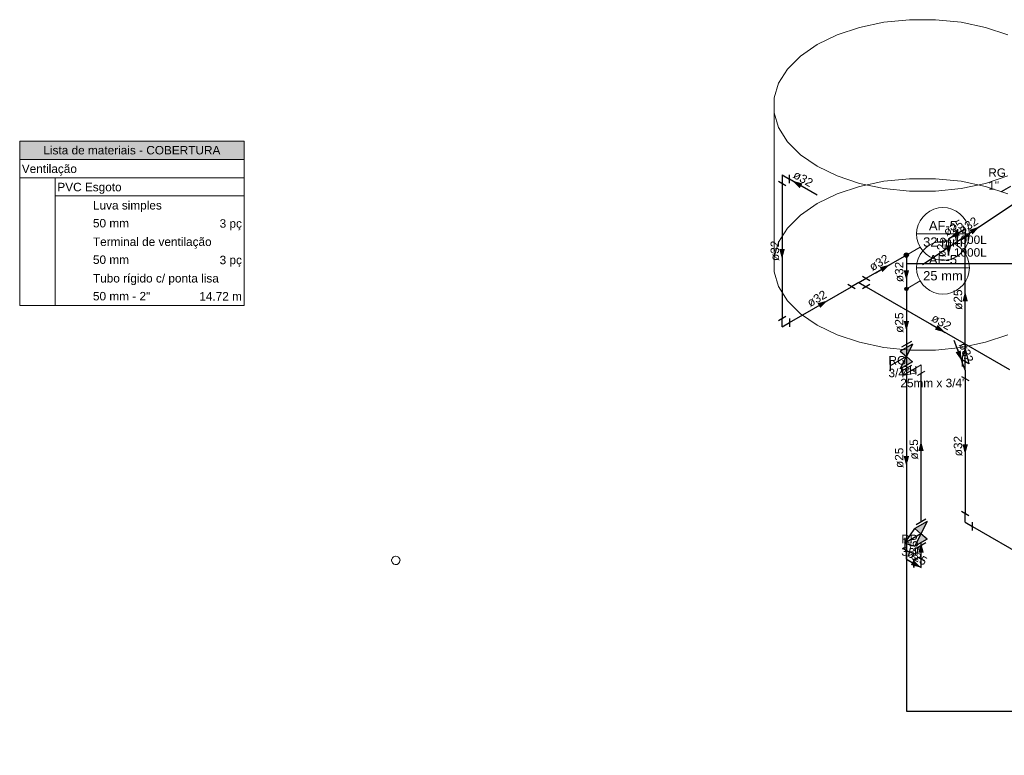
# Model space of a CAD drawing. Header units: millimetres. Extents: x -16331 to -10174, y -4135 to -3584.
# Tile 370 of 456: x -10251 to -10227, y -3948 to -3931. Entities that reach past the tile are written whole.
import ezdxf

# ---------------------------------------------------------------- set-up
doc = ezdxf.new("R2010")
doc.units = ezdxf.units.MM
for name, color, linetype in [('AF-Colunas', 4, 'Continuous'), ('AF-Condutos', 4, 'Continuous'), ('AF-Conexões', 4, 'Continuous'), ('AF-Sentido conduto', 7, 'Continuous'), ('DI-Eixos', 7, 'Continuous'), ('DI-Textos', 7, 'Continuous'), ('Simbolos', 7, 'Continuous'), ('Simbolos_int', 8, 'Continuous')]:
    doc.layers.add(name, color=color, linetype=linetype)
for name, color, linetype, lineweight in [('AF-Indicação coluna', 5, 'Continuous', 13), ('AF-Peça de utilização', 152, 'Continuous', 18), ('AL-Reservatório cilíndrico', 9, 'Continuous', 18), ('DI-Hachuras Tabelas', 251, 'Continuous', 0), ('DI-Tabelas', 7, 'Continuous', 5), ('IFC-IfcBuildingElementProxy-Contorno', 250, 'Continuous', 5)]:
    doc.layers.add(name, color=color, linetype=linetype, lineweight=lineweight)
doc.styles.add('Arial', font='arial.ttf', dxfattribs={"height": 100})

msp = doc.modelspace()

# ---------------------------------------------------------------- hatches: boundary and pattern name
at = {"layer": 'AF-Colunas', "linetype": 'Continuous'}
for points in [[(-10229.7475, -3936.3889), (-10229.7477, -3936.3846), (-10229.7483, -3936.3803), (-10229.7492, -3936.376), (-10229.7505, -3936.3718), (-10229.7522, -3936.3678), (-10229.7542, -3936.3639), (-10229.7565, -3936.3603), (-10229.7592, -3936.3568), (-10229.7622, -3936.3536), (-10229.7654, -3936.3506), (-10229.7688, -3936.348), (-10229.7725, -3936.3456), (-10229.7764, -3936.3436), (-10229.7804, -3936.342), (-10229.7846, -3936.3406), (-10229.7888, -3936.3397), (-10229.7931, -3936.3391), (-10229.7975, -3936.3389), (-10229.8019, -3936.3391), (-10229.8062, -3936.3397), (-10229.8104, -3936.3406), (-10229.8146, -3936.342), (-10229.8186, -3936.3436), (-10229.8225, -3936.3456), (-10229.8262, -3936.348), (-10229.8296, -3936.3506), (-10229.8329, -3936.3536), (-10229.8358, -3936.3568), (-10229.8385, -3936.3603), (-10229.8408, -3936.3639), (-10229.8428, -3936.3678), (-10229.8445, -3936.3718), (-10229.8458, -3936.376), (-10229.8467, -3936.3803), (-10229.8473, -3936.3846), (-10229.8475, -3936.3889), (-10229.8473, -3936.3933), (-10229.8467, -3936.3976), (-10229.8458, -3936.4019), (-10229.8445, -3936.406), (-10229.8428, -3936.4101), (-10229.8408, -3936.4139), (-10229.8385, -3936.4176), (-10229.8358, -3936.4211), (-10229.8329, -3936.4243), (-10229.8296, -3936.4272), (-10229.8262, -3936.4299), (-10229.8225, -3936.4322), (-10229.8186, -3936.4343), (-10229.8146, -3936.4359), (-10229.8104, -3936.4372), (-10229.8062, -3936.4382), (-10229.8019, -3936.4387), (-10229.7975, -3936.4389), (-10229.7931, -3936.4387), (-10229.7888, -3936.4382), (-10229.7846, -3936.4372), (-10229.7804, -3936.4359), (-10229.7764, -3936.4343), (-10229.7725, -3936.4322), (-10229.7688, -3936.4299), (-10229.7654, -3936.4272), (-10229.7622, -3936.4243), (-10229.7592, -3936.4211), (-10229.7565, -3936.4176), (-10229.7542, -3936.4139), (-10229.7522, -3936.4101), (-10229.7505, -3936.406), (-10229.7492, -3936.4019), (-10229.7483, -3936.3976), (-10229.7477, -3936.3933)], [(-10229.7575, -3937.1889), (-10229.7577, -3937.1855), (-10229.7581, -3937.182), (-10229.7589, -3937.1786), (-10229.7599, -3937.1753), (-10229.7613, -3937.172), (-10229.7629, -3937.1689), (-10229.7647, -3937.166), (-10229.7669, -3937.1632), (-10229.7692, -3937.1607), (-10229.7718, -3937.1583), (-10229.7746, -3937.1562), (-10229.7775, -3937.1543), (-10229.7806, -3937.1527), (-10229.7838, -3937.1514), (-10229.7872, -3937.1503), (-10229.7906, -3937.1495), (-10229.794, -3937.1491), (-10229.7975, -3937.1489), (-10229.801, -3937.1491), (-10229.8045, -3937.1495), (-10229.8079, -3937.1503), (-10229.8112, -3937.1514), (-10229.8144, -3937.1527), (-10229.8175, -3937.1543), (-10229.8204, -3937.1562), (-10229.8232, -3937.1583), (-10229.8258, -3937.1607), (-10229.8281, -3937.1632), (-10229.8303, -3937.166), (-10229.8321, -3937.1689), (-10229.8338, -3937.172), (-10229.8351, -3937.1753), (-10229.8361, -3937.1786), (-10229.8369, -3937.182), (-10229.8374, -3937.1855), (-10229.8375, -3937.1889), (-10229.8374, -3937.1924), (-10229.8369, -3937.1959), (-10229.8361, -3937.1993), (-10229.8351, -3937.2026), (-10229.8338, -3937.2058), (-10229.8321, -3937.2089), (-10229.8303, -3937.2119), (-10229.8281, -3937.2147), (-10229.8258, -3937.2172), (-10229.8232, -3937.2196), (-10229.8204, -3937.2217), (-10229.8175, -3937.2236), (-10229.8144, -3937.2252), (-10229.8112, -3937.2265), (-10229.8079, -3937.2276), (-10229.8045, -3937.2283), (-10229.801, -3937.2288), (-10229.7975, -3937.2289), (-10229.794, -3937.2288), (-10229.7906, -3937.2283), (-10229.7872, -3937.2276), (-10229.7838, -3937.2265), (-10229.7806, -3937.2252), (-10229.7775, -3937.2236), (-10229.7746, -3937.2217), (-10229.7718, -3937.2196), (-10229.7692, -3937.2172), (-10229.7669, -3937.2147), (-10229.7647, -3937.2119), (-10229.7629, -3937.2089), (-10229.7613, -3937.2058), (-10229.7599, -3937.2026), (-10229.7589, -3937.1993), (-10229.7581, -3937.1959), (-10229.7577, -3937.1924)]]:
    msp.add_hatch(color=140, dxfattribs=at).paths.add_polyline_path(points)
at = {"layer": 'AF-Sentido conduto', "linetype": 'Continuous'}
for points in [[(-10232.4996, -3934.6289), (-10232.3228, -3934.8057), (-10232.2581, -3934.6936)], [(-10228.0661, -3935.7144), (-10228.3032, -3935.7938), (-10228.2317, -3935.9017)], [(-10228.7752, -3935.9893), (-10228.5337, -3935.9246), (-10228.5984, -3935.8126)], [(-10232.742, -3936.4889), (-10232.6773, -3936.2475), (-10232.8067, -3936.2475)], [(-10228.7982, -3936.4027), (-10228.7335, -3936.1612), (-10228.8629, -3936.1612)], [(-10230.1872, -3936.6139), (-10230.4287, -3936.6786), (-10230.364, -3936.7907)], [(-10229.7975, -3936.9889), (-10229.7328, -3936.7475), (-10229.8622, -3936.7475)], [(-10228.4057, -3937.2441), (-10228.4704, -3937.4855), (-10228.341, -3937.4855)], [(-10231.6595, -3937.4639), (-10231.9009, -3937.5286), (-10231.8362, -3937.6407)], [(-10229.7975, -3938.1889), (-10229.7328, -3937.9475), (-10229.8622, -3937.9475)], [(-10228.8795, -3938.2189), (-10229.0563, -3938.0422), (-10229.121, -3938.1542)], [(-10228.4873, -3938.894), (-10228.5112, -3938.6452), (-10228.6325, -3938.6905)], [(-10229.4511, -3940.7889), (-10229.5158, -3941.0304), (-10229.3864, -3941.0304)], [(-10228.4057, -3941.1121), (-10228.341, -3940.8706), (-10228.4704, -3940.8706)], [(-10229.7975, -3941.3889), (-10229.7328, -3941.1475), (-10229.8622, -3941.1475)], [(-10229.4511, -3943.1889), (-10229.5158, -3943.4304), (-10229.3864, -3943.4304)], [(-10229.4511, -3943.7889), (-10229.6279, -3943.6122), (-10229.6926, -3943.7242)]]:
    msp.add_hatch(color=140, dxfattribs=at).paths.add_polyline_path(points)
at = {"layer": 'DI-Hachuras Tabelas', "linetype": 'Continuous'}
msp.add_hatch(color=253, dxfattribs=at).paths.add_polyline_path([(-10250.7962, -3933.6924), (-10245.4833, -3933.6924), (-10245.4833, -3934.1244), (-10250.7962, -3934.1244)])
at = {"layer": 'Simbolos', "linetype": 'Continuous'}
for points in [[(-10229.7975, -3938.7889), (-10229.6517, -3938.4948), (-10229.9427, -3938.6628)], [(-10229.6517, -3938.9148), (-10229.9427, -3939.0828), (-10229.7975, -3938.7889)], [(-10229.4516, -3942.9893), (-10229.3059, -3942.6951), (-10229.5969, -3942.8631)], [(-10229.3059, -3943.1151), (-10229.5969, -3943.2831), (-10229.4516, -3942.9893)]]:
    msp.add_hatch(color=5, dxfattribs=at).paths.add_polyline_path(points)

# ---------------------------------------------------------------- linework, layer by layer
at = {"layer": 'AF-Colunas'}
for centre, radius in [((-10229.7975, -3936.3889), 0.05), ((-10229.7975, -3937.1889), 0.04)]:
    msp.add_circle(centre, radius, dxfattribs=at)
at = {"layer": 'AF-Condutos'}
for p, q in [((-10231.9108, -3934.9688), (-10232.5688, -3934.5889)), ((-10232.742, -3934.6889), (-10232.742, -3937.8889)), ((-10229.4166, -3936.6088), (-10227.2889, -3935.1997)), ((-10228.5789, -3935.876), (-10228.625, -3935.9027)), ((-10228.4057, -3938.9121), (-10228.4057, -3935.976)), ((-10230.7501, -3936.9389), (-10229.8408, -3936.4139)), ((-10229.7975, -3936.4389), (-10229.7975, -3937.1889)), ((-10232.5688, -3937.9889), (-10231.0965, -3937.1389)), ((-10230.7501, -3937.1389), (-10227.3553, -3939.0989)), ((-10229.7975, -3937.2289), (-10229.7975, -3938.5061)), ((-10228.6722, -3938.3994), (-10228.4758, -3938.9248)), ((-10229.7975, -3939.0717), (-10229.7975, -3943.3889)), ((-10229.4511, -3942.7061), (-10229.4511, -3939.1889)), ((-10228.4057, -3939.3121), (-10228.4057, -3942.5121)), ((-10228.2325, -3942.8121), (-10214.0355, -3951.0087)), ((-10229.4511, -3943.5889), (-10229.4511, -3943.2717))]:
    msp.add_line(p, q, dxfattribs=at)
at = {"layer": 'AF-Conexões'}
for p, q in [((-10232.742, -3934.4889), (-10232.5688, -3934.5889)), ((-10232.742, -3934.4889), (-10232.742, -3934.6889)), ((-10232.5688, -3934.6889), (-10232.5688, -3934.4889)), ((-10232.8286, -3934.6389), (-10232.6554, -3934.7389)), ((-10228.5789, -3935.976), (-10228.5789, -3935.776)), ((-10228.4057, -3935.776), (-10228.5789, -3935.876)), ((-10228.4057, -3935.776), (-10228.4057, -3935.976)), ((-10228.7982, -3936.0027), (-10228.625, -3935.9027)), ((-10228.7982, -3936.0027), (-10228.7982, -3936.2027)), ((-10228.625, -3935.8027), (-10228.625, -3936.0027)), ((-10228.3191, -3935.926), (-10228.4923, -3936.026)), ((-10228.7116, -3936.1527), (-10228.8848, -3936.2527)), ((-10228.8848, -3936.2527), (-10228.7116, -3936.1527)), ((-10228.7982, -3936.4027), (-10228.7982, -3936.2027)), ((-10230.9233, -3937.0389), (-10230.7501, -3936.9389)), ((-10230.8367, -3936.8889), (-10230.6635, -3936.9889)), ((-10231.0099, -3937.1889), (-10231.1831, -3937.0889)), ((-10230.9233, -3937.0389), (-10231.0965, -3937.1389)), ((-10230.9233, -3937.0389), (-10230.7501, -3937.1389)), ((-10230.6635, -3937.0889), (-10230.8367, -3937.1889)), ((-10232.8286, -3937.9389), (-10232.6554, -3937.8389)), ((-10232.742, -3938.0889), (-10232.742, -3937.8889)), ((-10232.742, -3938.0889), (-10232.5688, -3937.9889)), ((-10232.5688, -3937.8889), (-10232.5688, -3938.0889)), ((-10228.4057, -3938.6121), (-10228.4923, -3938.8621)), ((-10228.4057, -3938.6121), (-10228.3191, -3938.9621)), ((-10228.3191, -3938.9621), (-10228.4923, -3938.8621)), ((-10228.4758, -3938.8248), (-10228.4758, -3939.0248)), ((-10228.4057, -3939.1121), (-10228.4758, -3938.9248)), ((-10228.4057, -3939.1121), (-10228.4057, -3938.9121)), ((-10228.4923, -3939.2621), (-10228.3191, -3939.3621)), ((-10228.4057, -3939.1121), (-10228.4057, -3939.3121)), ((-10228.3191, -3942.5621), (-10228.4923, -3942.4621)), ((-10228.4057, -3942.7121), (-10228.4057, -3942.5121)), ((-10228.4057, -3942.7121), (-10228.2325, -3942.8121)), ((-10228.2325, -3942.9121), (-10228.2325, -3942.7121)), ((-10229.7109, -3943.4389), (-10229.8841, -3943.3389)), ((-10229.7975, -3943.5889), (-10229.7975, -3943.3889)), ((-10229.7975, -3943.5889), (-10229.6243, -3943.6889)), ((-10229.6243, -3943.7889), (-10229.6243, -3943.5889)), ((-10229.6243, -3943.5889), (-10229.6243, -3943.7889)), ((-10229.4511, -3943.7889), (-10229.6243, -3943.6889)), ((-10229.3645, -3943.6389), (-10229.5377, -3943.5389)), ((-10229.4511, -3943.7889), (-10229.4511, -3943.5889))]:
    msp.add_line(p, q, dxfattribs=at)
at = {"layer": 'AF-Indicação coluna'}
for p, q in [((-10229.5561, -3935.8889), (-10228.3068, -3935.8889)), ((-10229.4724, -3936.2013), (-10229.7542, -3936.3639)), ((-10229.5561, -3936.6889), (-10228.3068, -3936.6889)), ((-10229.4724, -3937.0013), (-10229.7629, -3937.1689))]:
    msp.add_line(p, q, dxfattribs=at)
for points in [[(-10228.3068, -3935.8889), (-10228.3163, -3935.7805), (-10228.3445, -3935.6753), (-10228.3905, -3935.5766), (-10228.453, -3935.4874), (-10228.53, -3935.4104), (-10228.6192, -3935.348), (-10228.7178, -3935.302), (-10228.823, -3935.2738), (-10228.9315, -3935.2643), (-10229.0399, -3935.2738), (-10229.1451, -3935.302), (-10229.2438, -3935.348), (-10229.333, -3935.4104), (-10229.41, -3935.4874), (-10229.4724, -3935.5766), (-10229.5185, -3935.6753), (-10229.5466, -3935.7805), (-10229.5561, -3935.8889), (-10229.5466, -3935.9974), (-10229.5185, -3936.1026), (-10229.4724, -3936.2013), (-10229.41, -3936.2905), (-10229.333, -3936.3674), (-10229.2438, -3936.4299), (-10229.1451, -3936.4759), (-10229.0399, -3936.5041), (-10228.9315, -3936.5136), (-10228.823, -3936.5041), (-10228.7178, -3936.4759), (-10228.6192, -3936.4299), (-10228.53, -3936.3674), (-10228.453, -3936.2905), (-10228.3905, -3936.2013), (-10228.3445, -3936.1026), (-10228.3163, -3935.9974), (-10228.3068, -3935.8889)], [(-10228.3068, -3936.6889), (-10228.3163, -3936.5805), (-10228.3445, -3936.4753), (-10228.3905, -3936.3766), (-10228.453, -3936.2874), (-10228.53, -3936.2104), (-10228.6192, -3936.148), (-10228.7178, -3936.102), (-10228.823, -3936.0738), (-10228.9315, -3936.0643), (-10229.0399, -3936.0738), (-10229.1451, -3936.102), (-10229.2438, -3936.148), (-10229.333, -3936.2104), (-10229.41, -3936.2874), (-10229.4724, -3936.3766), (-10229.5185, -3936.4753), (-10229.5466, -3936.5805), (-10229.5561, -3936.6889), (-10229.5466, -3936.7974), (-10229.5185, -3936.9026), (-10229.4724, -3937.0013), (-10229.41, -3937.0905), (-10229.333, -3937.1674), (-10229.2438, -3937.2299), (-10229.1451, -3937.2759), (-10229.0399, -3937.3041), (-10228.9315, -3937.3136), (-10228.823, -3937.3041), (-10228.7178, -3937.2759), (-10228.6192, -3937.2299), (-10228.53, -3937.1674), (-10228.453, -3937.0905), (-10228.3905, -3937.0013), (-10228.3445, -3936.9026), (-10228.3163, -3936.7974), (-10228.3068, -3936.6889)]]:
    msp.add_lwpolyline(points, dxfattribs=at)
at = {"layer": 'AF-Peça de utilização'}
for p, q in [((-10229.4511, -3938.9889), (-10229.8841, -3939.2389)), ((-10229.4511, -3938.9889), (-10229.4511, -3939.1889)), ((-10229.7759, -3939.0514), (-10229.8841, -3939.2389)), ((-10229.8841, -3939.2389), (-10229.5593, -3939.1764)), ((-10229.5593, -3939.1764), (-10229.7759, -3939.0514)), ((-10229.3645, -3939.1389), (-10229.5377, -3939.2389))]:
    msp.add_line(p, q, dxfattribs=at)
at = {"layer": 'AF-Sentido conduto'}
for points in [[(-10232.1532, -3934.8289), (-10232.4996, -3934.6289)], [(-10228.4116, -3935.9432), (-10228.0661, -3935.7144)], [(-10228.7982, -3936.0027), (-10228.7982, -3936.4027)], [(-10228.4288, -3935.7893), (-10228.7752, -3935.9893)], [(-10232.742, -3936.0889), (-10232.742, -3936.4889)], [(-10230.5336, -3936.8139), (-10230.1872, -3936.6139)], [(-10229.7975, -3936.5889), (-10229.7975, -3936.9889)], [(-10228.4057, -3937.6441), (-10228.4057, -3937.2441)], [(-10232.0059, -3937.6639), (-10231.6595, -3937.4639)], [(-10229.7975, -3937.7889), (-10229.7975, -3938.1889)], [(-10229.2259, -3938.0189), (-10228.8795, -3938.2189)], [(-10228.5907, -3938.6175), (-10228.4873, -3938.894)], [(-10229.4511, -3941.1889), (-10229.4511, -3940.7889)], [(-10228.4057, -3940.7121), (-10228.4057, -3941.1121)], [(-10229.7975, -3940.9889), (-10229.7975, -3941.3889)], [(-10229.4511, -3943.5889), (-10229.4511, -3943.1889)], [(-10229.7975, -3943.5889), (-10229.4511, -3943.7889)]]:
    msp.add_lwpolyline(points, dxfattribs=at)
at = {"layer": 'AL-Reservatório cilíndrico'}
msp.add_line((-10232.9305, -3936.4313), (-10232.9305, -3932.6673), dxfattribs=at)
for points in [[(-10227.3935, -3931.1767), (-10227.9259, -3930.9992), (-10228.5037, -3930.8778), (-10229.1092, -3930.8161), (-10229.7241, -3930.8161), (-10230.3296, -3930.8778), (-10230.9073, -3930.9992), (-10231.4398, -3931.1767), (-10231.9108, -3931.4048), (-10232.306, -3931.6768), (-10232.6134, -3931.9842), (-10232.8237, -3932.3178), (-10232.9305, -3932.6673), (-10232.9305, -3933.0223), (-10232.8237, -3933.3719), (-10232.6134, -3933.7055), (-10232.306, -3934.0129), (-10231.9108, -3934.2848), (-10231.4398, -3934.513), (-10230.9073, -3934.6905), (-10230.3296, -3934.8119), (-10229.7241, -3934.8736), (-10229.1092, -3934.8736), (-10228.5037, -3934.8119), (-10227.9259, -3934.6905), (-10227.3935, -3934.513)], [(-10227.3935, -3934.9407), (-10227.9259, -3934.7632), (-10228.5037, -3934.6418), (-10229.1092, -3934.5801), (-10229.7241, -3934.5801), (-10230.3296, -3934.6418), (-10230.9073, -3934.7632), (-10231.4398, -3934.9407), (-10231.9108, -3935.1688), (-10232.306, -3935.4408), (-10232.6134, -3935.7482), (-10232.8237, -3936.0818), (-10232.9305, -3936.4313), (-10232.9305, -3936.7863), (-10232.8237, -3937.1359), (-10232.6134, -3937.4695), (-10232.306, -3937.7769), (-10231.9108, -3938.0488), (-10231.4398, -3938.277), (-10230.9073, -3938.4545), (-10230.3296, -3938.5759), (-10229.7241, -3938.6376), (-10229.1092, -3938.6376), (-10228.5037, -3938.5759), (-10227.9259, -3938.4545), (-10227.3935, -3938.277)]]:
    msp.add_lwpolyline(points, dxfattribs=at)
at = {"layer": 'DI-Eixos'}
for p, q in [((-10229.7975, -3936.5889), (-10185.0413, -3936.5889)), ((-10229.7975, -3937.1889), (-10229.7975, -3947.1889)), ((-10229.7975, -3947.1889), (-10185.0413, -3947.1889))]:
    msp.add_line(p, q, dxfattribs=at)
at = {"layer": 'DI-Hachuras Tabelas'}
msp.add_lwpolyline([(-10250.7962, -3933.6924), (-10245.4833, -3933.6924), (-10245.4833, -3934.1244), (-10250.7962, -3934.1244), (-10250.7962, -3933.6924)], dxfattribs=at)
at = {"layer": 'DI-Tabelas'}
for p, q in [((-10250.7962, -3934.1244), (-10250.7962, -3933.6924)), ((-10250.7962, -3933.6924), (-10245.4833, -3933.6924)), ((-10245.4833, -3933.6924), (-10245.4833, -3934.1244)), ((-10245.4833, -3934.1244), (-10250.7962, -3934.1244)), ((-10250.7962, -3934.5564), (-10250.7962, -3934.1244)), ((-10245.4833, -3934.1244), (-10245.4833, -3934.5564)), ((-10245.4833, -3934.5564), (-10250.7962, -3934.5564)), ((-10250.7962, -3934.9884), (-10250.7962, -3934.5564)), ((-10249.9539, -3934.5564), (-10249.9539, -3934.9884)), ((-10245.4833, -3934.5564), (-10245.4833, -3934.9884)), ((-10250.7962, -3935.4204), (-10250.7962, -3934.9884)), ((-10245.4833, -3934.9884), (-10249.9539, -3934.9884)), ((-10249.9539, -3934.9884), (-10249.9539, -3935.4204)), ((-10245.4833, -3934.9884), (-10245.4833, -3935.4204)), ((-10250.7962, -3935.8524), (-10250.7962, -3935.4204)), ((-10249.9539, -3935.4204), (-10249.9539, -3935.8524)), ((-10245.4833, -3935.4204), (-10245.4833, -3935.8524)), ((-10250.7962, -3936.2844), (-10250.7962, -3935.8524)), ((-10249.9539, -3935.8524), (-10249.9539, -3936.2844)), ((-10245.4833, -3935.8524), (-10245.4833, -3936.2844)), ((-10250.7962, -3936.7164), (-10250.7962, -3936.2844)), ((-10249.9539, -3936.2844), (-10249.9539, -3936.7164)), ((-10245.4833, -3936.2844), (-10245.4833, -3936.7164)), ((-10250.7962, -3937.1484), (-10250.7962, -3936.7164)), ((-10249.9539, -3936.7164), (-10249.9539, -3937.1484)), ((-10245.4833, -3936.7164), (-10245.4833, -3937.1484)), ((-10250.7962, -3937.5804), (-10250.7962, -3937.1484)), ((-10249.9539, -3937.1484), (-10249.9539, -3937.5804)), ((-10245.4833, -3937.1484), (-10245.4833, -3937.5804)), ((-10249.9539, -3937.5804), (-10250.7962, -3937.5804)), ((-10249.1115, -3937.5804), (-10249.9539, -3937.5804)), ((-10247.4675, -3937.5804), (-10249.1115, -3937.5804)), ((-10245.4833, -3937.5804), (-10247.4675, -3937.5804))]:
    msp.add_line(p, q, dxfattribs=at)
at = {"layer": 'IFC-IfcBuildingElementProxy-Contorno', "lineweight": 5}
for p, q in [((-10241.9868, -3943.5944), (-10241.9875, -3943.5959)), ((-10241.9875, -3943.5959), (-10241.9875, -3943.5974)), ((-10241.9875, -3943.5974), (-10241.9875, -3943.6358)), ((-10241.9875, -3943.6358), (-10241.9875, -3943.6375)), ((-10241.9875, -3943.6375), (-10241.9868, -3943.6388)), ((-10241.9712, -3943.5593), (-10241.9868, -3943.5944)), ((-10241.9868, -3943.6388), (-10241.9712, -3943.6739)), ((-10241.9705, -3943.5579), (-10241.9712, -3943.5593)), ((-10241.9712, -3943.6739), (-10241.9705, -3943.6754)), ((-10241.9693, -3943.5568), (-10241.9705, -3943.5579)), ((-10241.9705, -3943.6754), (-10241.9694, -3943.6765)), ((-10241.9694, -3943.6765), (-10241.9409, -3943.7022)), ((-10241.9408, -3943.5311), (-10241.9693, -3943.5568)), ((-10241.9409, -3943.7022), (-10241.9396, -3943.7033)), ((-10241.9396, -3943.5301), (-10241.9408, -3943.5311)), ((-10241.9381, -3943.5296), (-10241.9396, -3943.5301)), ((-10241.9396, -3943.7033), (-10241.9382, -3943.7037)), ((-10241.9382, -3943.7037), (-10241.9017, -3943.7156)), ((-10241.9015, -3943.5177), (-10241.9381, -3943.5296)), ((-10241.9001, -3943.5172), (-10241.9015, -3943.5177)), ((-10241.8984, -3943.5174), (-10241.9001, -3943.5172)), ((-10241.8986, -3943.716), (-10241.8604, -3943.7119)), ((-10241.8602, -3943.5214), (-10241.8984, -3943.5174)), ((-10241.8604, -3943.7119), (-10241.8587, -3943.7118)), ((-10241.8587, -3943.5216), (-10241.8602, -3943.5214)), ((-10241.8573, -3943.5224), (-10241.8587, -3943.5216)), ((-10241.8587, -3943.7118), (-10241.8574, -3943.711)), ((-10241.8574, -3943.711), (-10241.8242, -3943.6918)), ((-10241.824, -3943.5416), (-10241.8573, -3943.5224)), ((-10241.8242, -3943.6918), (-10241.8227, -3943.691)), ((-10241.8227, -3943.5424), (-10241.824, -3943.5416)), ((-10241.8218, -3943.5437), (-10241.8227, -3943.5424)), ((-10241.8227, -3943.691), (-10241.8218, -3943.6898)), ((-10241.7992, -3943.5748), (-10241.8218, -3943.5437)), ((-10241.8218, -3943.6898), (-10241.7993, -3943.6587)), ((-10241.7993, -3943.6587), (-10241.7983, -3943.6573)), ((-10241.7983, -3943.576), (-10241.7992, -3943.5748)), ((-10241.7979, -3943.5776), (-10241.7983, -3943.576)), ((-10241.7983, -3943.6573), (-10241.798, -3943.6559)), ((-10241.798, -3943.6559), (-10241.79, -3943.6183)), ((-10241.7976, -3943.5791), (-10241.7979, -3943.5776)), ((-10241.7896, -3943.6167), (-10241.7976, -3943.5791)), ((-10241.79, -3943.6183), (-10241.7896, -3943.6167)), ((-10241.9017, -3943.7156), (-10241.9001, -3943.7161)), ((-10241.9001, -3943.7161), (-10241.8986, -3943.716))]:
    msp.add_line(p, q, dxfattribs=at)
at = {"layer": 'Simbolos'}
for p, q in [((-10227.3322, -3934.7659), (-10227.5505, -3934.8919)), ((-10229.6517, -3938.4948), (-10229.9427, -3938.6628)), ((-10229.6517, -3938.4948), (-10229.7975, -3938.7889)), ((-10229.7975, -3938.7889), (-10230.1779, -3939.0085)), ((-10229.9427, -3938.6628), (-10229.7975, -3938.7889)), ((-10229.9427, -3939.0828), (-10229.797, -3938.7886)), ((-10229.6517, -3938.9148), (-10229.7975, -3938.7889)), ((-10230.1779, -3938.8825), (-10230.1779, -3939.1345)), ((-10229.6517, -3938.9148), (-10229.9427, -3939.0828)), ((-10229.3059, -3942.6951), (-10229.5969, -3942.8631)), ((-10229.3059, -3942.6951), (-10229.4516, -3942.9893)), ((-10229.832, -3943.2089), (-10229.5969, -3942.8631)), ((-10229.4516, -3942.9893), (-10229.832, -3943.2089)), ((-10229.5969, -3942.8631), (-10229.4516, -3942.9893)), ((-10229.5969, -3943.2831), (-10229.4511, -3942.9889)), ((-10229.3059, -3943.1151), (-10229.4516, -3942.9893)), ((-10229.832, -3943.0829), (-10229.832, -3943.3349)), ((-10229.832, -3943.2089), (-10229.5969, -3943.2831)), ((-10229.3059, -3943.1151), (-10229.5969, -3943.2831))]:
    msp.add_line(p, q, dxfattribs=at)
at = {"layer": 'Simbolos_int'}
for p, q in [((-10229.6803, -3938.4385), (-10229.9131, -3938.5729)), ((-10229.6803, -3939.0041), (-10229.9131, -3939.1385)), ((-10229.3344, -3942.6388), (-10229.5672, -3942.7732)), ((-10229.3344, -3943.2044), (-10229.5672, -3943.3388))]:
    msp.add_line(p, q, dxfattribs=at)

# ---------------------------------------------------------------- texts
at = {"layer": 'AF-Indicação coluna', "char_height": 0.22, "attachment_point": 8, "line_spacing_factor": 0.6, "style": 'Arial'}
for s, insert, width in [('AF-5', (-10228.9315, -3935.8063), 1.332073), ('32 mm', (-10228.9315, -3936.1915), 1.878384), ('AF-5', (-10228.9315, -3936.6063), 1.332073), ('25 mm', (-10228.9315, -3936.9915), 1.878384)]:
    msp.add_mtext(s, dxfattribs=dict(at, insert=insert, width=width))
at = {"layer": 'DI-Tabelas', "char_height": 0.2, "line_spacing_factor": 0.6, "style": 'Arial'}
for s, insert, width, attachment_point in [('Lista de materiais - COBERTURA', (-10248.1397, -3934.0084), 8.384146, 8), ('Ventilação', (-10250.7462, -3934.5064), 2.609146, 7), ('PVC Esgoto', (-10249.9039, -3934.9384), 3.044207, 7), ('Luva simples', (-10249.0615, -3935.3704), 3.260976, 7), ('50 mm', (-10249.0615, -3935.7364), 1.707622, 7), ('3 pç', (-10245.5333, -3935.8024), 1.056098, 9), ('Terminal de ventilação', (-10249.0615, -3936.2344), 5.620732, 7), ('50 mm', (-10249.0615, -3936.6004), 1.707622, 7), ('3 pç', (-10245.5333, -3936.6664), 1.056098, 9), ('Tubo rígido c/ ponta lisa', (-10249.0615, -3937.0984), 5.9625, 7), ('50 mm - 2"', (-10249.0615, -3937.4644), 2.71311, 7), ('14.72 m', (-10245.5333, -3937.4644), 2.018598, 9)]:
    msp.add_mtext(s, dxfattribs=dict(at, insert=insert, width=width, attachment_point=attachment_point))
at = {"layer": 'DI-Textos', "char_height": 0.2, "attachment_point": 7, "line_spacing_factor": 0.6, "style": 'Arial'}
for s, insert, width in [('RG', (-10227.8573, -3934.5391), 0.838415), ('1"', (-10227.8573, -3934.8391), 0.509146), ('1000L', (-10228.6716, -3936.1287), 1.553354), ('1000L', (-10228.6716, -3936.4287), 1.553354), ('RG', (-10230.2216, -3938.9838), 0.838415), ('3/4"', (-10230.2216, -3939.2838), 0.975), ('CH', (-10229.9395, -3939.2209), 0.807317), ('25mm x 3/4"', (-10229.9395, -3939.5209), 3.117378), ('RP', (-10229.9196, -3943.2094), 0.776524), ('3/4"', (-10229.9196, -3943.5094), 0.975)]:
    msp.add_mtext(s, dxfattribs=dict(at, insert=insert, width=width))
at = {"layer": 'DI-Textos', "char_height": 0.2, "width": 0.962805, "attachment_point": 8, "line_spacing_factor": 0.6, "style": 'Arial'}
for s, insert, rotation in [('ø32', (-10232.2934, -3934.6717), 330.00077), ('ø25', (-10228.635, -3935.8322), 30.00007), ('ø32', (-10228.2753, -3935.7738), 33.5123), ('ø25', (-10228.8642, -3936.2027), 90.00021), ('ø32', (-10232.808, -3936.2889), 90.00021), ('ø32', (-10230.3934, -3936.6568), 30.00007), ('ø32', (-10229.8635, -3936.7889), 90.00021), ('ø32', (-10231.8657, -3937.5068), 30.00007), ('ø25', (-10228.4717, -3937.4441), 90.00021), ('ø25', (-10229.8635, -3937.9889), 90.00021), ('ø32', (-10229.0197, -3938.0618), 330.00077), ('ø32', (-10228.4771, -3938.7326), 290.50679), ('ø25', (-10229.5171, -3940.9889), 90.00021), ('ø32', (-10228.4717, -3940.9121), 90.00021), ('ø25', (-10229.8635, -3941.1889), 90.00021), ('ø25', (-10229.5171, -3943.3889), 90.00021), ('ø25', (-10229.5913, -3943.6318), 330.00077)]:
    msp.add_mtext(s, dxfattribs=dict(at, insert=insert, rotation=rotation))

doc.saveas('drawing.dxf')
